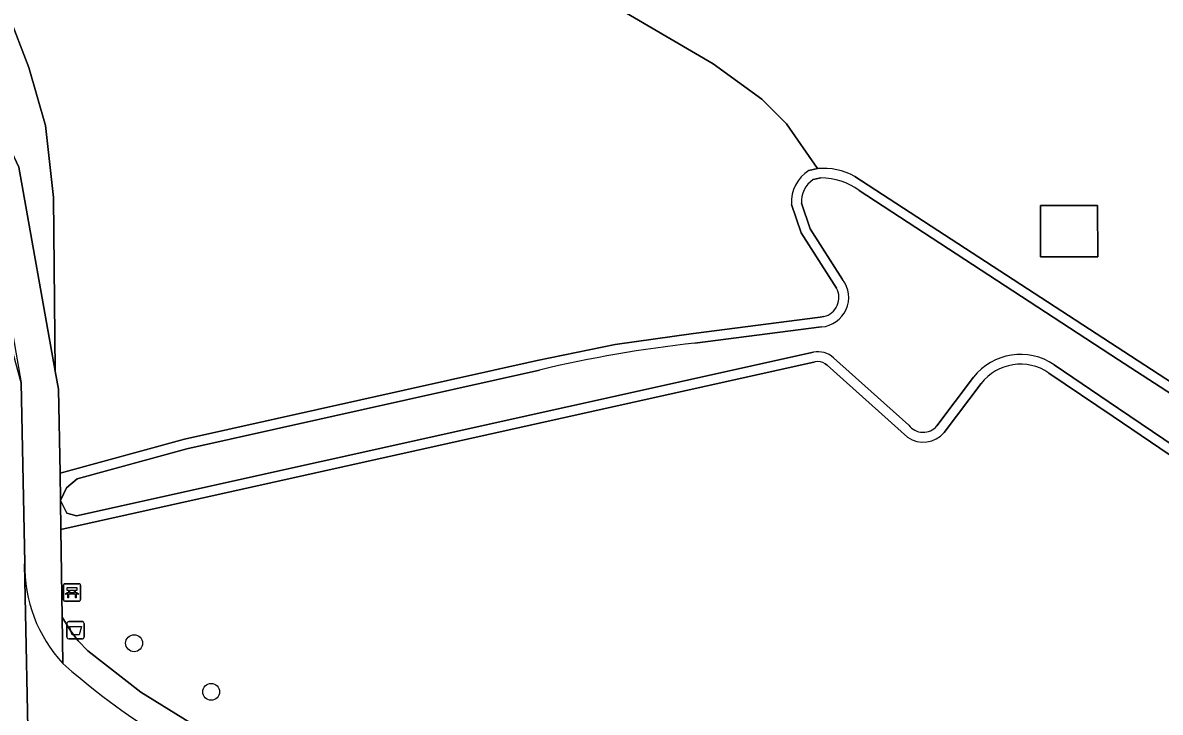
# Model space of a CAD drawing. Extents: x 157320 to 158835, y 386650 to 388491.
# Drawn here: x 157936.7 to 158002.4, y 387417.7 to 387457.5 of the extents above; entities that cross this region are included whole.
import ezdxf

# ---------------------------------------------------------------- set-up
doc = ezdxf.new("R2010")
doc.units = 0
for name, color, linetype in [('IMGEO_Afvalbak', 7, 'Continuous'), ('IMGEO_Bank', 7, 'Continuous'), ('IMGEO_Boom', 7, 'Continuous'), ('IMGEO_Erf', 7, 'Continuous'), ('IMGEO_Fietspad_gesloten', 7, 'Continuous'), ('IMGEO_Groenvoorziening', 7, 'Continuous'), ('IMGEO_Loofbos', 7, 'Continuous'), ('IMGEO_Oever', 7, 'Continuous'), ('IMGEO_Pand', 7, 'Continuous'), ('IMGEO_Voetpad_halfverhard', 7, 'Continuous'), ('IMGEO_Waterloop', 7, 'Continuous')]:
    doc.layers.add(name, color=color, linetype=linetype)

msp = doc.modelspace()

# ---------------------------------------------------------------- linework, layer by layer
at = {"layer": 'IMGEO_Afvalbak'}
for p, q in [((157939.26, 387422.014), (157939.26, 387422.814)), ((157939.26, 387422.814), (157939.26, 387422.014)), ((157939.36, 387422.914), (157940.15, 387422.914)), ((157940.15, 387422.914), (157939.36, 387422.914)), ((157940.25, 387422.814), (157940.25, 387422.014)), ((157940.25, 387422.014), (157940.25, 387422.814)), ((157940.15, 387421.914), (157939.36, 387421.914)), ((157939.36, 387421.914), (157940.15, 387421.914))]:
    msp.add_line(p, q, dxfattribs=at)
msp.add_lwpolyline([(157939.403, 387422.628), (157940.107, 387422.628), (157939.958, 387422.158), (157939.552, 387422.158), (157939.403, 387422.628)], dxfattribs=at)
for centre, start, end in [((157939.36, 387422.814), 90, 180), ((157939.36, 387422.814), 90, 180), ((157940.15, 387422.814), 0, 90), ((157940.15, 387422.814), 360, 90), ((157939.36, 387422.014), 180, 270), ((157939.36, 387422.014), 180, 270), ((157940.15, 387422.014), 270, 0), ((157940.15, 387422.014), 270, 0)]:
    msp.add_arc(centre, 0.1, start, end, dxfattribs=at)
at = {"layer": 'IMGEO_Bank'}
for p, q in [((157939.125, 387425.102), (157939.966, 387425.102)), ((157939.966, 387425.102), (157939.125, 387425.102)), ((157939.05, 387424.177), (157939.05, 387425.018)), ((157939.05, 387425.018), (157939.05, 387424.177)), ((157939.747, 387424.5), (157939.354, 387424.5)), ((157939.359, 387424.608), (157939.359, 387424.714)), ((157939.403, 387424.714), (157939.403, 387424.608)), ((157939.691, 387424.72), (157939.409, 387424.72)), ((157939.409, 387424.602), (157939.691, 387424.602)), ((157939.697, 387424.608), (157939.697, 387424.714)), ((157939.741, 387424.714), (157939.741, 387424.608)), ((157940.05, 387425.027), (157940.05, 387424.186)), ((157940.05, 387424.186), (157940.05, 387425.027)), ((157939.975, 387424.102), (157939.134, 387424.102)), ((157939.134, 387424.102), (157939.975, 387424.102))]:
    msp.add_line(p, q, dxfattribs=at)
for points in [[(157939.297, 387424.5), (157939.155, 387424.5), (157939.267, 387424.602), (157939.353, 387424.602)], [(157939.353, 387424.72), (157939.267, 387424.72), (157939.267, 387424.881), (157939.83, 387424.881), (157939.83, 387424.72), (157939.747, 387424.72)], [(157939.347, 387424.493), (157939.347, 387424.286), (157939.304, 387424.286), (157939.304, 387424.493)], [(157939.747, 387424.602), (157939.83, 387424.602), (157939.942, 387424.5), (157939.803, 387424.5)], [(157939.797, 387424.493), (157939.797, 387424.286), (157939.753, 387424.286), (157939.753, 387424.493)]]:
    msp.add_lwpolyline(points, dxfattribs=at)
for centre, radius, start, end in [((157939.128, 387425.024), 0.0779, 92.4484, 184.28452), ((157939.128, 387425.024), 0.0779, 92.4484, 184.28452), ((157939.972, 387425.024), 0.0779, 2.4484, 94.28452), ((157939.972, 387425.024), 0.0779, 2.4484, 94.28452), ((157939.297, 387424.493), 0.00671, 2.89567, 87.10433), ((157939.354, 387424.493), 0.00671, 92.89567, 177.10433), ((157939.352, 387424.713), 0.00671, 2.89567, 87.10433), ((157939.352, 387424.609), 0.00671, 272.89567, 357.10433), ((157939.409, 387424.713), 0.00671, 92.89567, 177.10433), ((157939.409, 387424.609), 0.00671, 182.89567, 267.10433), ((157939.691, 387424.713), 0.00671, 2.89567, 87.10433), ((157939.691, 387424.609), 0.00671, 272.89567, 357.10433), ((157939.748, 387424.713), 0.00671, 92.89567, 177.10433), ((157939.748, 387424.609), 0.00671, 182.89567, 267.10433), ((157939.746, 387424.493), 0.00671, 2.89567, 87.10433), ((157939.803, 387424.493), 0.00671, 92.89567, 177.10433), ((157939.128, 387424.18), 0.0779, 182.4484, 274.28452), ((157939.128, 387424.18), 0.0779, 182.4484, 274.28452), ((157939.972, 387424.18), 0.0779, 272.4484, 4.28452), ((157939.972, 387424.18), 0.0779, 272.4484, 4.28452)]:
    msp.add_arc(centre, radius, start, end, dxfattribs=at)
at = {"layer": 'IMGEO_Boom'}
for centre in [(157943.135, 387421.669), (157947.587, 387418.862)]:
    msp.add_circle(centre, 0.489, dxfattribs=at)
at = {"layer": 'IMGEO_Erf'}
for points in [[(157855.004, 387537.558), (157861.771, 387530.895), (157893.149, 387500), (157909.326, 387484.059), (157910.689, 387485.682), (157911.565, 387486.365), (157913.814, 387485.916), (157919.306, 387482.669), (157923.372, 387481.156), (157935.544, 387477.05), (157942.355, 387474.53), (157948.457, 387471.22), (157964.756, 387462.048), (157976.58, 387455.13), (157979.394, 387453.08), (157980.825, 387451.65), (157982.615, 387449.073)], [(157984.773, 387448.624), (158000.309, 387438.514), (158015.744, 387428.46), (158015.844, 387428.477), (158056.851, 387485.731), (158066.932, 387500.229), (158075.492, 387513.532), (158077.099, 387516.491), (158077.515, 387517.338), (158067.812, 387529.383), (158041.348, 387529.418), (158041.637, 387500), (158041.647, 387498.942), (158031.019, 387484.023)]]:
    msp.add_lwpolyline(points, dxfattribs=at)
msp.add_lwpolyline([(157998.784, 387446.952), (157998.79, 387443.986), (157995.492, 387443.979), (157995.486, 387446.946)], close=True, dxfattribs=at)
msp.add_arc((157982.95, 387445.272), 3.816, 61.45793, 95.03519, dxfattribs=at)
at = {"layer": 'IMGEO_Fietspad_gesloten'}
for points in [[(157940.975, 387371.11), (157938.111, 387394.674), (157937.018, 387408.497), (157937.064, 387413.949), (157936.805, 387426.226), (157936.83, 387426.292), (157936.606, 387436.697), (157935.021, 387442.537)], [(157936.83, 387426.292), (157936.805, 387426.226), (157937.064, 387413.949)], [(157939.55, 387420.042), (157939.026, 387420.502)]]:
    msp.add_lwpolyline(points, dxfattribs=at)
for centre, radius, start, end in [((157945.007, 387426.082), 8.18, 178.52902, 223.01191), ((157964.288, 387448.618), 37.797, 229.11759, 251.29979)]:
    msp.add_arc(centre, radius, start, end, dxfattribs=at)
at = {"layer": 'IMGEO_Groenvoorziening'}
msp.add_lwpolyline([(157909.326, 387484.059), (157908.618, 387483.304), (157925.445, 387467.008), (157932.463, 387457.714), (157936.477, 387449.16), (157938.585, 387437.383), (157938.491, 387447.402), (157938.01, 387451.564), (157937.05, 387454.914), (157935.835, 387458.059), (157934.189, 387461.533), (157931.693, 387464.535), (157929.402, 387466.712), (157919.911, 387474.608), (157916.499, 387478.471), (157911.005, 387482.202), (157910.368, 387483.317), (157910.326, 387484.599), (157910.689, 387485.682)], close=True, dxfattribs=at)
msp.add_lwpolyline([(157965.28, 387409.942), (158000, 387402.86), (158001.904, 387402.472), (158005.292, 387401.798), (158006.052, 387403.176), (158002.2, 387403.942), (158000.3, 387404.33), (157965.56, 387411.416), (157963.557, 387411.746), (157952.604, 387414.256), (157950.186, 387415.175), (157946.758, 387416.838), (157943.532, 387418.845), (157940.464, 387421.232), (157939.912, 387421.811), (157939.492, 387422.358), (157938.986, 387423.178), (157939.026, 387420.502), (157939.55, 387420.042)], dxfattribs=at)
msp.add_arc((157964.288, 387448.618), 37.797, 229.11759, 251.29979, dxfattribs=at)
at = {"layer": 'IMGEO_Loofbos'}
for points in [[(157982.111, 387448.968), (157982.615, 387449.073), (157980.825, 387451.65), (157979.394, 387453.08), (157976.58, 387455.13), (157964.756, 387462.048), (157948.457, 387471.22)], [(157935.835, 387458.059), (157937.05, 387454.914), (157938.01, 387451.564), (157938.491, 387447.402), (157938.585, 387437.383), (157938.771, 387436.343), (157938.859, 387431.485), (157946.047, 387433.442), (157966.423, 387437.996), (157970.914, 387438.916), (157975.452, 387439.553), (157982.754, 387440.491), (157982.976, 387440.527)], [(157983.71, 387442.173), (157981.671, 387445.356), (157981.109, 387447.009)], [(157982.475, 387437.916), (157938.912, 387428.24), (157938.986, 387423.178), (157939.492, 387422.358), (157939.912, 387421.811), (157940.464, 387421.232), (157943.532, 387418.845), (157946.758, 387416.838), (157950.186, 387415.175), (157952.604, 387414.256), (157963.557, 387411.746), (157965.56, 387411.416), (158000.3, 387404.33), (158002.2, 387403.942), (158006.052, 387403.176), (158019.172, 387426.13)], [(157987.804, 387433.561), (157983.161, 387437.714), (157983.047, 387437.805)], [(158012.685, 387425.953), (157999.682, 387434.757), (157995.977, 387437.266)], [(157992.053, 387436.659), (157989.931, 387433.844)]]:
    msp.add_lwpolyline(points, dxfattribs=at)
for centre, radius, start, end in [((157983.257, 387447.146), 2.152, 122.16511, 183.65672), ((157982.699, 387441.637), 1.144, 284.00102, 27.93198), ((157982.632, 387437.198), 0.735, 55.67599, 102.35983), ((157994.334, 387434.899), 2.881, 55.23913, 142.34754), ((157988.712, 387434.87), 1.593, 235.24568, 319.91185)]:
    msp.add_arc(centre, radius, start, end, dxfattribs=at)
at = {"layer": 'IMGEO_Oever'}
for points in [[(158077.622, 387517.557), (158077.515, 387517.338), (158077.099, 387516.491), (158075.492, 387513.532), (158066.932, 387500.229), (158056.851, 387485.731), (158015.844, 387428.477), (158015.744, 387428.46), (158000.309, 387438.514), (157984.773, 387448.624)], [(157985.009, 387447.804), (158000, 387438.039), (158015.967, 387427.67), (158037.115, 387457.277), (158067.056, 387500), (158072.966, 387508.665)], [(157982.615, 387449.073), (157982.111, 387448.968)], [(157982.357, 387448.441), (157982.801, 387448.533)], [(157981.109, 387447.009), (157981.671, 387445.356), (157983.71, 387442.173)], [(157984.06, 387442.676), (157982.185, 387445.603), (157981.687, 387447.069)], [(157982.976, 387440.527), (157982.754, 387440.491), (157975.452, 387439.553), (157970.914, 387438.916), (157966.423, 387437.996), (157946.047, 387433.442), (157938.859, 387431.485), (157938.887, 387429.905)], [(157975.527, 387438.992), (157982.836, 387439.93)], [(157982.38, 387438.475), (157939.81, 387429.02), (157939.248, 387429.177), (157938.887, 387429.905), (157939.225, 387430.645), (157939.853, 387431.169), (157946.183, 387432.892), (157966.542, 387437.442)], [(157938.887, 387429.905), (157938.912, 387428.24), (157982.475, 387437.916)], [(157983.047, 387437.805), (157983.161, 387437.714), (157987.804, 387433.561)], [(157987.886, 387434.263), (157983.527, 387438.147)], [(158012.964, 387426.448), (158000, 387435.226), (157996.276, 387437.747)], [(157991.618, 387437.022), (157989.501, 387434.215)], [(157995.977, 387437.266), (157999.682, 387434.757), (158012.685, 387425.953)], [(157989.931, 387433.844), (157992.053, 387436.659)]]:
    msp.add_lwpolyline(points, dxfattribs=at)
for centre, radius, start, end in [((157983.257, 387447.146), 2.152, 122.16511, 183.65672), ((157982.95, 387445.272), 3.816, 61.45793, 95.03519), ((157983.201, 387447.179), 1.518, 123.77593, 184.16802), ((157982.832, 387444.919), 3.614, 52.96322, 90.49415), ((157982.699, 387441.637), 1.712, 274.59601, 37.35517), ((157982.699, 387441.637), 1.144, 284.00102, 27.93198), ((157983.366, 387366.733), 72.683, 96.19164, 103.38385), ((157982.635, 387437.197), 1.303, 46.80555, 101.27727), ((157994.332, 387434.91), 3.439, 55.58636, 142.10741), ((157982.632, 387437.198), 0.735, 55.67599, 102.35983), ((157994.334, 387434.899), 2.881, 55.23913, 142.34754), ((157988.712, 387434.872), 1.027, 216.39501, 320.20018), ((157988.712, 387434.87), 1.593, 235.24568, 319.91185)]:
    msp.add_arc(centre, radius, start, end, dxfattribs=at)
at = {"layer": 'IMGEO_Pand'}
msp.add_lwpolyline([(157995.486, 387446.946), (157995.492, 387443.979), (157998.79, 387443.986), (157998.784, 387446.952)], close=True, dxfattribs=at)
at = {"layer": 'IMGEO_Voetpad_halfverhard'}
for points in [[(157908.618, 387483.304), (157907.216, 387481.915), (157923.936, 387465.55), (157930.648, 387456.602), (157934.527, 387448.563), (157936.606, 387436.697), (157936.83, 387426.292)], [(157939.026, 387420.502), (157938.986, 387423.178), (157938.912, 387428.24), (157938.887, 387429.905), (157938.859, 387431.485), (157938.771, 387436.343), (157938.585, 387437.383), (157936.477, 387449.16), (157932.463, 387457.714), (157925.445, 387467.008), (157908.618, 387483.304)]]:
    msp.add_lwpolyline(points, dxfattribs=at)
msp.add_arc((157945.007, 387426.082), 8.18, 178.52902, 223.01191, dxfattribs=at)
at = {"layer": 'IMGEO_Waterloop'}
for points in [[(158077.877, 387516.888), (158072.966, 387508.665), (158067.056, 387500), (158037.115, 387457.277), (158015.967, 387427.67), (158000, 387438.039), (157985.009, 387447.804)], [(157982.801, 387448.533), (157982.357, 387448.441)], [(157981.687, 387447.069), (157982.185, 387445.603), (157984.06, 387442.676)], [(157982.836, 387439.93), (157975.527, 387438.992)], [(157966.542, 387437.442), (157946.183, 387432.892), (157939.853, 387431.169), (157939.225, 387430.645), (157938.887, 387429.905), (157939.248, 387429.177), (157939.81, 387429.02), (157982.38, 387438.475)], [(157983.527, 387438.147), (157987.886, 387434.263)], [(157996.276, 387437.747), (158000, 387435.226), (158012.964, 387426.448)], [(157989.501, 387434.215), (157991.618, 387437.022)]]:
    msp.add_lwpolyline(points, dxfattribs=at)
for centre, radius, start, end in [((157983.201, 387447.179), 1.518, 123.77593, 184.16802), ((157982.832, 387444.919), 3.614, 52.96322, 90.49415), ((157982.699, 387441.637), 1.712, 274.59601, 37.35517), ((157983.366, 387366.733), 72.683, 96.19164, 103.38385), ((157982.635, 387437.197), 1.303, 46.80555, 101.27727), ((157994.332, 387434.91), 3.439, 55.58636, 142.10741), ((157988.712, 387434.872), 1.027, 216.39501, 320.20018)]:
    msp.add_arc(centre, radius, start, end, dxfattribs=at)

doc.saveas('drawing.dxf')
